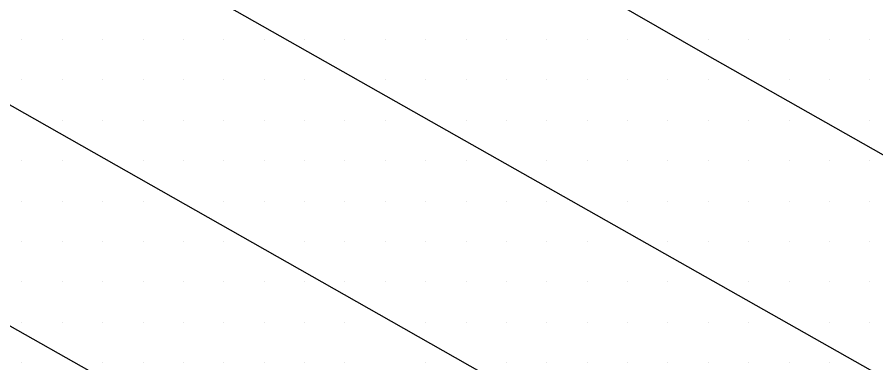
# Model space of a CAD drawing. Extents: x 1762120 to 1766775, y 709485 to 712965.
# Drawn here: x 1766021 to 1766074.1, y 710116.2 to 710137.6 of the extents above; entities that cross this region are included whole.
import ezdxf

# ---------------------------------------------------------------- set-up
doc = ezdxf.new("R2010")
doc.units = 0
doc.layers.add('Exist DTM Scan Elevation Point', color=7, linetype='Continuous')
doc.layers.add('Exist Roads EOT', color=7, linetype='Continuous')

msp = doc.modelspace()

# ---------------------------------------------------------------- linework, layer by layer
at = {"layer": 'Exist DTM Scan Elevation Point'}
for p, q in [((1766021.25, 710136.25), (1766021.25, 710136.25)), ((1766023.75, 710136.25), (1766023.75, 710136.25)), ((1766026.25, 710136.25), (1766026.25, 710136.25)), ((1766028.75, 710136.25), (1766028.75, 710136.25)), ((1766031.25, 710136.25), (1766031.25, 710136.25)), ((1766033.75, 710136.25), (1766033.75, 710136.25)), ((1766036.25, 710136.25), (1766036.25, 710136.25)), ((1766038.75, 710136.25), (1766038.75, 710136.25)), ((1766041.25, 710136.25), (1766041.25, 710136.25)), ((1766043.75, 710136.25), (1766043.75, 710136.25)), ((1766046.25, 710136.25), (1766046.25, 710136.25)), ((1766048.75, 710136.25), (1766048.75, 710136.25)), ((1766051.25, 710136.25), (1766051.25, 710136.25)), ((1766053.75, 710136.25), (1766053.75, 710136.25)), ((1766056.25, 710136.25), (1766056.25, 710136.25)), ((1766058.75, 710136.25), (1766058.75, 710136.25)), ((1766063.75, 710136.25), (1766063.75, 710136.25)), ((1766066.25, 710136.25), (1766066.25, 710136.25)), ((1766068.75, 710136.25), (1766068.75, 710136.25)), ((1766071.25, 710136.25), (1766071.25, 710136.25)), ((1766073.75, 710136.25), (1766073.75, 710136.25)), ((1766021.25, 710133.75), (1766021.25, 710133.75)), ((1766023.75, 710133.75), (1766023.75, 710133.75)), ((1766026.25, 710133.75), (1766026.25, 710133.75)), ((1766028.75, 710133.75), (1766028.75, 710133.75)), ((1766031.25, 710133.75), (1766031.25, 710133.75)), ((1766033.75, 710133.75), (1766033.75, 710133.75)), ((1766036.25, 710133.75), (1766036.25, 710133.75)), ((1766038.75, 710133.75), (1766038.75, 710133.75)), ((1766043.75, 710133.75), (1766043.75, 710133.75)), ((1766046.25, 710133.75), (1766046.25, 710133.75)), ((1766048.75, 710133.75), (1766048.75, 710133.75)), ((1766051.25, 710133.75), (1766051.25, 710133.75)), ((1766053.75, 710133.75), (1766053.75, 710133.75)), ((1766056.25, 710133.75), (1766056.25, 710133.75)), ((1766058.75, 710133.75), (1766058.75, 710133.75)), ((1766061.25, 710133.75), (1766061.25, 710133.75)), ((1766063.75, 710133.75), (1766063.75, 710133.75)), ((1766068.75, 710133.75), (1766068.75, 710133.75)), ((1766071.25, 710133.75), (1766071.25, 710133.75)), ((1766073.75, 710133.75), (1766073.75, 710133.75)), ((1766023.75, 710131.25), (1766023.75, 710131.25)), ((1766026.25, 710131.25), (1766026.25, 710131.25)), ((1766028.75, 710131.25), (1766028.75, 710131.25)), ((1766031.25, 710131.25), (1766031.25, 710131.25)), ((1766033.75, 710131.25), (1766033.75, 710131.25)), ((1766036.25, 710131.25), (1766036.25, 710131.25)), ((1766038.75, 710131.25), (1766038.75, 710131.25)), ((1766041.25, 710131.25), (1766041.25, 710131.25)), ((1766043.75, 710131.25), (1766043.75, 710131.25)), ((1766048.75, 710131.25), (1766048.75, 710131.25)), ((1766051.25, 710131.25), (1766051.25, 710131.25)), ((1766053.75, 710131.25), (1766053.75, 710131.25)), ((1766056.25, 710131.25), (1766056.25, 710131.25)), ((1766058.75, 710131.25), (1766058.75, 710131.25)), ((1766061.25, 710131.25), (1766061.25, 710131.25)), ((1766063.75, 710131.25), (1766063.75, 710131.25)), ((1766066.25, 710131.25), (1766066.25, 710131.25)), ((1766068.75, 710131.25), (1766068.75, 710131.25)), ((1766073.75, 710131.25), (1766073.75, 710131.25)), ((1766021.25, 710128.75), (1766021.25, 710128.75)), ((1766023.75, 710128.75), (1766023.75, 710128.75)), ((1766028.75, 710128.75), (1766028.75, 710128.75)), ((1766031.25, 710128.75), (1766031.25, 710128.75)), ((1766033.75, 710128.75), (1766033.75, 710128.75)), ((1766036.25, 710128.75), (1766036.25, 710128.75)), ((1766038.75, 710128.75), (1766038.75, 710128.75)), ((1766041.25, 710128.75), (1766041.25, 710128.75)), ((1766043.75, 710128.75), (1766043.75, 710128.75)), ((1766046.25, 710128.75), (1766046.25, 710128.75)), ((1766048.75, 710128.75), (1766048.75, 710128.75)), ((1766053.75, 710128.75), (1766053.75, 710128.75)), ((1766056.25, 710128.75), (1766056.25, 710128.75)), ((1766058.75, 710128.75), (1766058.75, 710128.75)), ((1766061.25, 710128.75), (1766061.25, 710128.75)), ((1766063.75, 710128.75), (1766063.75, 710128.75)), ((1766066.25, 710128.75), (1766066.25, 710128.75)), ((1766068.75, 710128.75), (1766068.75, 710128.75)), ((1766071.25, 710128.75), (1766071.25, 710128.75)), ((1766073.75, 710128.75), (1766073.75, 710128.75)), ((1766021.25, 710126.25), (1766021.25, 710126.25)), ((1766023.75, 710126.25), (1766023.75, 710126.25)), ((1766026.25, 710126.25), (1766026.25, 710126.25)), ((1766028.75, 710126.25), (1766028.75, 710126.25)), ((1766033.75, 710126.25), (1766033.75, 710126.25)), ((1766036.25, 710126.25), (1766036.25, 710126.25)), ((1766038.75, 710126.25), (1766038.75, 710126.25)), ((1766041.25, 710126.25), (1766041.25, 710126.25)), ((1766043.75, 710126.25), (1766043.75, 710126.25)), ((1766046.25, 710126.25), (1766046.25, 710126.25)), ((1766048.75, 710126.25), (1766048.75, 710126.25)), ((1766051.25, 710126.25), (1766051.25, 710126.25)), ((1766053.75, 710126.25), (1766053.75, 710126.25)), ((1766058.75, 710126.25), (1766058.75, 710126.25)), ((1766061.25, 710126.25), (1766061.25, 710126.25)), ((1766063.75, 710126.25), (1766063.75, 710126.25)), ((1766066.25, 710126.25), (1766066.25, 710126.25)), ((1766068.75, 710126.25), (1766068.75, 710126.25)), ((1766071.25, 710126.25), (1766071.25, 710126.25)), ((1766073.75, 710126.25), (1766073.75, 710126.25)), ((1766021.25, 710123.75), (1766021.25, 710123.75)), ((1766023.75, 710123.75), (1766023.75, 710123.75)), ((1766026.25, 710123.75), (1766026.25, 710123.75)), ((1766028.75, 710123.75), (1766028.75, 710123.75)), ((1766031.25, 710123.75), (1766031.25, 710123.75)), ((1766033.75, 710123.75), (1766033.75, 710123.75)), ((1766038.75, 710123.75), (1766038.75, 710123.75)), ((1766041.25, 710123.75), (1766041.25, 710123.75)), ((1766043.75, 710123.75), (1766043.75, 710123.75)), ((1766046.25, 710123.75), (1766046.25, 710123.75)), ((1766048.75, 710123.75), (1766048.75, 710123.75)), ((1766051.25, 710123.75), (1766051.25, 710123.75)), ((1766053.75, 710123.75), (1766053.75, 710123.75)), ((1766056.25, 710123.75), (1766056.25, 710123.75)), ((1766061.25, 710123.75), (1766061.25, 710123.75)), ((1766063.75, 710123.75), (1766063.75, 710123.75)), ((1766066.25, 710123.75), (1766066.25, 710123.75)), ((1766068.75, 710123.75), (1766068.75, 710123.75)), ((1766071.25, 710123.75), (1766071.25, 710123.75)), ((1766073.75, 710123.75), (1766073.75, 710123.75)), ((1766021.25, 710121.25), (1766021.25, 710121.25)), ((1766023.75, 710121.25), (1766023.75, 710121.25)), ((1766026.25, 710121.25), (1766026.25, 710121.25)), ((1766028.75, 710121.25), (1766028.75, 710121.25)), ((1766031.25, 710121.25), (1766031.25, 710121.25)), ((1766033.75, 710121.25), (1766033.75, 710121.25)), ((1766036.25, 710121.25), (1766036.25, 710121.25)), ((1766038.75, 710121.25), (1766038.75, 710121.25)), ((1766041.25, 710121.25), (1766041.25, 710121.25)), ((1766043.75, 710121.25), (1766043.75, 710121.25)), ((1766046.25, 710121.25), (1766046.25, 710121.25)), ((1766048.75, 710121.25), (1766048.75, 710121.25)), ((1766051.25, 710121.25), (1766051.25, 710121.25)), ((1766053.75, 710121.25), (1766053.75, 710121.25)), ((1766056.25, 710121.25), (1766056.25, 710121.25)), ((1766058.75, 710121.25), (1766058.75, 710121.25)), ((1766061.25, 710121.25), (1766061.25, 710121.25)), ((1766066.25, 710121.25), (1766066.25, 710121.25)), ((1766068.75, 710121.25), (1766068.75, 710121.25)), ((1766071.25, 710121.25), (1766071.25, 710121.25)), ((1766073.75, 710121.25), (1766073.75, 710121.25)), ((1766021.25, 710118.75), (1766021.25, 710118.75)), ((1766023.75, 710118.75), (1766023.75, 710118.75)), ((1766026.25, 710118.75), (1766026.25, 710118.75)), ((1766028.75, 710118.75), (1766028.75, 710118.75)), ((1766031.25, 710118.75), (1766031.25, 710118.75)), ((1766033.75, 710118.75), (1766033.75, 710118.75)), ((1766036.25, 710118.75), (1766036.25, 710118.75)), ((1766038.75, 710118.75), (1766038.75, 710118.75)), ((1766041.25, 710118.75), (1766041.25, 710118.75)), ((1766046.25, 710118.75), (1766046.25, 710118.75)), ((1766048.75, 710118.75), (1766048.75, 710118.75)), ((1766051.25, 710118.75), (1766051.25, 710118.75)), ((1766053.75, 710118.75), (1766053.75, 710118.75)), ((1766056.25, 710118.75), (1766056.25, 710118.75)), ((1766058.75, 710118.75), (1766058.75, 710118.75)), ((1766061.25, 710118.75), (1766061.25, 710118.75)), ((1766063.75, 710118.75), (1766063.75, 710118.75)), ((1766066.25, 710118.75), (1766066.25, 710118.75)), ((1766071.25, 710118.75), (1766071.25, 710118.75)), ((1766073.75, 710118.75), (1766073.75, 710118.75)), ((1766021.25, 710116.25), (1766021.25, 710116.25)), ((1766026.25, 710116.25), (1766026.25, 710116.25)), ((1766028.75, 710116.25), (1766028.75, 710116.25)), ((1766031.25, 710116.25), (1766031.25, 710116.25)), ((1766033.75, 710116.25), (1766033.75, 710116.25)), ((1766036.25, 710116.25), (1766036.25, 710116.25)), ((1766038.75, 710116.25), (1766038.75, 710116.25)), ((1766041.25, 710116.25), (1766041.25, 710116.25)), ((1766046.25, 710116.25), (1766046.25, 710116.25)), ((1766051.25, 710116.25), (1766051.25, 710116.25)), ((1766053.75, 710116.25), (1766053.75, 710116.25)), ((1766056.25, 710116.25), (1766056.25, 710116.25)), ((1766058.75, 710116.25), (1766058.75, 710116.25)), ((1766061.25, 710116.25), (1766061.25, 710116.25)), ((1766063.75, 710116.25), (1766063.75, 710116.25)), ((1766066.25, 710116.25), (1766066.25, 710116.25)), ((1766068.75, 710116.25), (1766068.75, 710116.25)), ((1766071.25, 710116.25), (1766071.25, 710116.25))]:
    msp.add_line(p, q, dxfattribs=at)
at = {"layer": 'Exist Roads EOT'}
for points in [[(1765865.816, 710246.822), (1765880.396, 710238.926), (1765893.801, 710231.585), (1765904.537, 710225.442), (1765921.93, 710215.688), (1765949.65, 710199.952), (1765974.936, 710185.589), (1766003.454, 710169.389), (1766018.818, 710160.747), (1766053.428, 710141.183), (1766063.536, 710135.357), (1766079.705, 710126.204), (1766114.763, 710106.422), (1766126.988, 710099.493)], [(1765856.712, 710238.409), (1765882.783, 710223.806), (1765891.469, 710218.902), (1765899.944, 710214.14), (1765935.194, 710194.223), (1765955.977, 710182.431), (1765979.988, 710168.811), (1766013.753, 710149.744), (1766047.065, 710130.906), (1766078.47, 710113.148), (1766108.131, 710096.362), (1766120.887, 710089.127)], [(1765846.611, 710230.164), (1765871.962, 710215.946), (1765880.916, 710210.876), (1765895.026, 710202.934), (1765917.857, 710190.111), (1765948.058, 710173.087), (1765981.3, 710154.358), (1766009.281, 710138.551), (1766044.11, 710118.82), (1766069.074, 710104.658), (1766087.722, 710094.123), (1766090.985, 710092.082), (1766096.878, 710088.396), (1766101.754, 710084.835), (1766107.633, 710080.235), (1766110.247, 710078.019), (1766113.167, 710075.404)], [(1765838.858, 710220.754), (1765849.507, 710214.756), (1765864.864, 710206.046), (1765878.066, 710198.693), (1765891.516, 710191.071), (1765901.573, 710185.421), (1765911.773, 710179.62), (1765945.603, 710160.651), (1765980.423, 710141.051), (1766004.576, 710127.531), (1766041.315, 710106.78), (1766063.18, 710094.382), (1766075.614, 710087.182), (1766085.451, 710081.425), (1766090.461, 710078.177), (1766095.139, 710074.82), (1766099.906, 710071.017), (1766104.33, 710067.365), (1766107.229, 710064.744)]]:
    msp.add_lwpolyline(points, dxfattribs=at)

doc.saveas('drawing.dxf')
